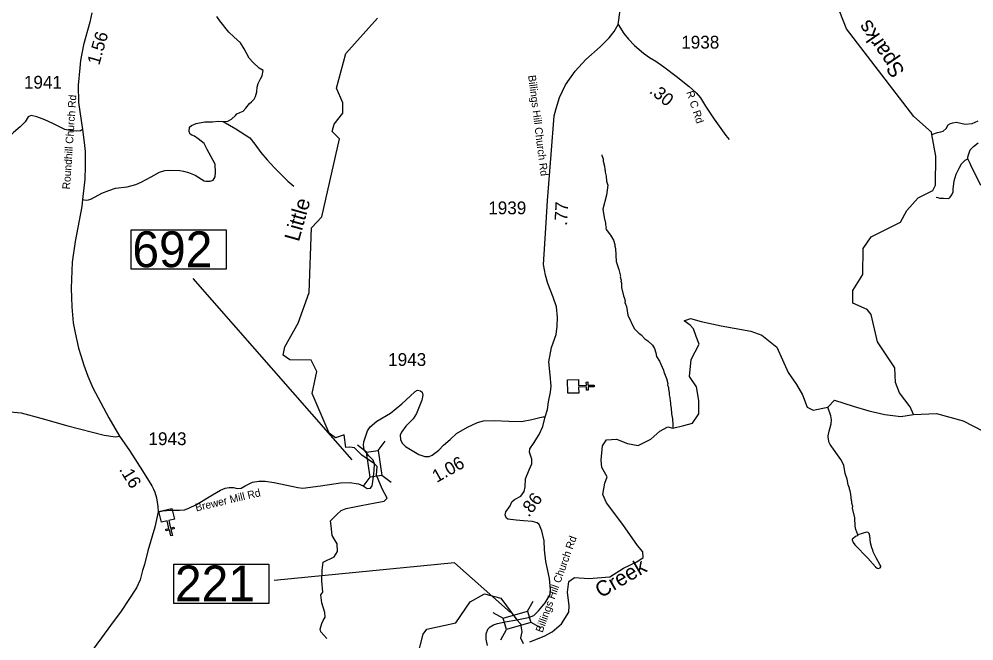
# Model space of a CAD drawing. Extents: x 1248224 to 1454986, y 825081 to 985870.
# Drawn here: x 1398639 to 1407965, y 938542 to 944613 of the extents above; entities that cross this region are included whole.
import ezdxf

# ---------------------------------------------------------------- set-up
doc = ezdxf.new("R2010")
doc.units = 0
for name, color, linetype in [('Exist Cultural Church CELL', 7, 'Continuous'), ('Exist Hydrographic Creek Single Shore', 7, 'Continuous'), ('Exist Hydrographic Creek Single Shore Label', 7, 'Continuous'), ('Exist Hydrographic Misc Water Feature', 7, 'Continuous'), ('Exist Road Non-System Type 51', 7, 'Continuous'), ('Exist Road Secondary Mileage Hundredths English Label', 7, 'Continuous'), ('Exist Road Secondary Structure Standard Bridge Attributed CELL', 7, 'Continuous'), ('Exist Road Secondary Structure Standard Bridge CELL', 7, 'Continuous'), ('Exist Road Secondary Structure Standard Bridge Number Label', 7, 'Continuous'), ('Exist Road Secondary Type 41 Attributed', 7, 'Continuous'), ('Exist Road Secondary Type 51 Attributed', 7, 'Continuous'), ('Exist Road Secondary Type 51 Label', 7, 'Continuous'), ('Exist Road Secondary Type 51 Number Label', 7, 'Continuous')]:
    doc.layers.add(name, color=color, linetype=linetype)

msp = doc.modelspace()

# ---------------------------------------------------------------- linework, layer by layer
at = {"layer": 'Exist Cultural Church CELL'}
for points in [[(1404102.1, 941092.6), (1404103.6, 941035.7), (1404179.7, 941037.6), (1404178.9, 941069.6), (1404194.9, 941070), (1404195.7, 941038), (1404255.8, 941039.6), (1404256.2, 941023.5), (1404196.1, 941022), (1404196.9, 940990), (1404180.9, 940989.6), (1404180.1, 941021.6), (1404104, 941019.7), (1404105.4, 940962.1), (1403998.9, 940959.4), (1403995.6, 941089.9)], [(1400156.2, 939731.3), (1400100.9, 939718), (1400118.4, 939643.9), (1400149.6, 939651.3), (1400153.3, 939635.8), (1400122.1, 939628.4), (1400136, 939569.9), (1400120.4, 939566.2), (1400106.5, 939624.7), (1400075.4, 939617.3), (1400071.7, 939632.9), (1400102.8, 939640.2), (1400085.3, 939714.3), (1400029.2, 939701.1), (1400004.6, 939804.7), (1400131.7, 939834.8)]]:
    msp.add_lwpolyline(points, close=True, dxfattribs=at)
at = {"layer": 'Exist Hydrographic Creek Single Shore'}
for points in [[(1407553.9, 943488), (1407549.9, 943508.7), (1407377.9, 943663.1), (1406720.6, 944518.6), (1406591.9, 944852.8), (1406580.4, 945188.2)], [(1402109.5, 940271.8), (1401985.2, 940356), (1401914.5, 940426), (1401870.4, 940434.7), (1401829.6, 940431.5), (1401814.5, 940553.8), (1401729.6, 940526.2), (1401666.4, 940571.6), (1401501.8, 940958.1), (1401547.8, 941173.8), (1401491.8, 941283.2), (1401282.8, 941287.4), (1401216.7, 941331.4), (1401235.7, 941413.2), (1401365.7, 941643.6), (1401471.7, 941943.6), (1401493.8, 942576.6), (1401595.8, 942683), (1401769.8, 943444.4), (1401695.7, 943514.9), (1401714.7, 943586.7), (1401799.8, 943693.4), (1401801.8, 943795.1), (1401738.8, 943937.5), (1401828.7, 944277.1), (1402140.6, 944621)], [(1407375.9, 940751.1), (1407343.9, 940827.4), (1407238.9, 940964), (1407198.9, 941063.3), (1407193.9, 941207.8), (1407023.9, 941460.9), (1406962.9, 941727.9), (1406921.9, 941778), (1406782, 941839.9), (1406783.9, 941964.7), (1406879, 942120.3), (1406884.9, 942373), (1406961.9, 942486.3), (1407247.9, 942631.6), (1407308.9, 942745.3), (1407419.9, 942867.8), (1407562.9, 942940.4), (1407590, 942992.4), (1407594.9, 943274.6), (1407553.9, 943488)], [(1403628.1, 938533), (1403766, 938587.3), (1403845.3, 938629.1), (1403937.2, 938708.5), (1404008.3, 938821.4), (1404012.4, 938884.1), (1403995.7, 939017.9), (1404008.3, 939122.4), (1404062.6, 939160), (1404204.6, 939151.6), (1404409.3, 939168.4), (1404542.9, 939252), (1404672.4, 939314.7), (1404735.1, 939356.5), (1404730.9, 939410.8), (1404680.8, 939473.5), (1404534.6, 939678.3), (1404375.8, 939891.5), (1404342.1, 939972.6), (1404358.8, 940081.3), (1404383.8, 940144), (1404329.5, 940236), (1404325.4, 940307), (1404337.9, 940445), (1404375.5, 940503.5), (1404475.7, 940511.8), (1404580.2, 940470), (1404684.6, 940449.1), (1404809.9, 940511.8), (1404897.6, 940591.3), (1404977, 940633.1), (1405023.5, 940619.9), (1405131.5, 940645.6), (1405215.1, 940666.5), (1405277.7, 940758.5), (1405277.7, 940888.1), (1405256.9, 941021.8), (1405185.8, 941122.1), (1405202.6, 941289.4), (1405281.9, 941439.8), (1405251.6, 941512.9), (1405226.5, 941588.2), (1405193.1, 941625.8), (1405134.6, 941667.6), (1405197.3, 941688.5), (1405301.7, 941659.3), (1405498, 941617.4), (1405623.3, 941596.5), (1405786.2, 941567.3), (1405894.8, 941525.5), (1406041, 941408.4), (1406152.6, 941163), (1406232, 941046), (1406290.4, 940945.6), (1406336.4, 940824.4), (1406394.9, 940795.2), (1406537.7, 940823.4), (1406603.7, 940891.3), (1406787.5, 940832.8), (1406937.9, 940786.8), (1407096.6, 940753.3), (1407251.2, 940732.4), (1407375.9, 940751.1)], [(1407375.9, 940751.1), (1407600.9, 940763), (1407859, 940692.2), (1408345, 940439.4), (1408586.9, 940460.8), (1409337, 940806.3)], [(1401646, 938564.9), (1401587.5, 938631.8), (1401579.2, 938656.9), (1401595.9, 938711.3), (1401608.4, 938740.5), (1401629.3, 938774), (1401625.1, 938819.9), (1401595.9, 938911.9), (1401587.5, 938991.3), (1401604.2, 939016.4), (1401595.9, 939129.3), (1401600.1, 939233.8), (1401608.4, 939309), (1401717, 939363.4), (1401750.4, 939413.5), (1401746.3, 939488.8), (1401696.1, 939572.4), (1401687.8, 939664.3), (1401679.4, 939714.5), (1401742.1, 939777.2), (1401783.8, 939814.8), (1401834, 939835.7), (1401980.2, 939865), (1402118, 939890.1), (1402205.7, 939906.8), (1402235, 939936), (1402184.2, 940027.1), (1402130.7, 940160.9), (1402137.8, 940245.1), (1402109.5, 940271.8)], [(1401663.8, 938334.9), (1401745.8, 938274.1), (1402192.8, 938091.1), (1402400.8, 938096.8), (1402522.8, 938366.9), (1402586.8, 938608.5), (1402620.8, 938657.1), (1402905.9, 938717.1), (1403043.9, 938924.4), (1403185, 939001.2), (1403344.2, 938958.1), (1403500.3, 938745.9)], [(1403500.3, 938745.9), (1403536.2, 938708.5), (1403548.8, 938629.1), (1403536.2, 938570.6), (1403561.3, 938516.3)]]:
    msp.add_lwpolyline(points, dxfattribs=at)
at = {"layer": 'Exist Hydrographic Misc Water Feature'}
for points in [[(1407553.9, 943488), (1407611.3, 943505.5), (1407641.4, 943513.1), (1407665.4, 943520.7), (1407693.8, 943546.3), (1407714.3, 943582), (1407736.5, 943593.7), (1407760.5, 943601.3), (1407796.5, 943606.7), (1407879.9, 943587.5), (1407949.9, 943592.4), (1408006.2, 943621.5)], [(1404331.8, 943288.9), (1404331.6, 943280.9), (1404342.8, 943248.7), (1404342.3, 943224.7), (1404357, 943176.3), (1404360.3, 943144.2), (1404364.1, 943136.1), (1404363.7, 943120.1), (1404374.8, 943079.8), (1404377.7, 943031.7), (1404388.6, 942991.4), (1404375, 942892.9), (1404342.2, 942756.1), (1404353, 942676.3), (1404367.7, 942619.9), (1404367.3, 942603.9), (1404372.7, 942579.8), (1404370.5, 942571.8), (1404374.2, 942557.8), (1404416.8, 942502.7), (1404443.7, 942454), (1404458.7, 942413.6), (1404458.3, 942397.6), (1404465.7, 942373.4), (1404470.6, 942245.3), (1404496.8, 942168.6), (1404513.2, 942104.2), (1404511, 942096.3), (1404518.3, 942064.1), (1404517.9, 942048.1), (1404521.7, 942040), (1404524.6, 941991.9), (1404542.6, 941911.4), (1404550.2, 941895.2), (1404557.4, 941863), (1404557.1, 941847), (1404572, 941806.6), (1404586, 941722.3), (1404646.9, 941592.8), (1404693.8, 941547.6), (1404702.2, 941541.1)], [(1404702.2, 941541.1), (1404715.5, 941531.1), (1404752.5, 941492.1), (1404780, 941471.4), (1404825, 941428.3), (1404844.1, 941395.8), (1404857.3, 941355.5), (1404864.3, 941317.3), (1404893.3, 941274.5), (1404933.1, 941185.5), (1404936.7, 941169.5), (1404963.2, 941104.9), (1404974, 941056.6), (1404973.6, 941040.6), (1404981, 941016.4), (1404980.7, 941000.4), (1404987.9, 940968.2), (1404987.3, 940944.2), (1404994.8, 940920), (1404997.7, 940879.9), (1405001.5, 940871.8), (1405001, 940847.8), (1405008.2, 940815.6), (1405010.9, 940759.6), (1405021.7, 940711.3), (1405021.1, 940687.3), (1405024.9, 940679.2), (1405023.5, 940619.9)], [(1406833, 939576), (1406811.8, 939630.4), (1406804.6, 939662.6), (1406802.6, 939742.7), (1406780.9, 939839.3), (1406781.3, 939855.3), (1406774.1, 939887.5), (1406774.4, 939903.5), (1406770.6, 939911.6), (1406764.1, 939975.7), (1406757, 940007.9), (1406749.4, 940024.1), (1406749.5, 940032.1), (1406738.3, 940064.3), (1406727.6, 940120.6), (1406709, 940177.1), (1406694.9, 940257.5), (1406664.3, 940314.3), (1406559.8, 940460.9), (1406548.4, 940485.2), (1406545.3, 940517.3), (1406541.5, 940525.4), (1406541.9, 940543.3), (1406551, 940591.1), (1406572.6, 940660.6), (1406573.7, 940700.6), (1406566.6, 940740.8), (1406537.7, 940823.4)], [(1406833, 939576), (1406826.4, 939568.1), (1406810.2, 939560.5), (1406785.8, 939543.1), (1406774.9, 939535.4), (1406777.4, 939527.3), (1406784.8, 939503.1), (1406802.2, 939478.7), (1406929.1, 939349.5), (1407003, 939265.6), (1407020.8, 939251.2), (1407034.7, 939248.8), (1407048.8, 939254.5), (1407055, 939264.3), (1407055.2, 939272.3), (1407047.6, 939288.5), (1407009.2, 939353.5), (1406982.5, 939410.2), (1406978.9, 939426.3), (1406967.6, 939450.5), (1406956.7, 939498.8), (1406950.3, 939567), (1406943, 939591.2), (1406933.2, 939601.4), (1406915.2, 939603.9), (1406833, 939576)]]:
    msp.add_lwpolyline(points, dxfattribs=at)
at = {"layer": 'Exist Road Non-System Type 51'}
for points in [[(1400631.6, 943613.4), (1400678.5, 943616.8), (1400714.1, 943635.6), (1400753.9, 943673.4), (1400766.5, 943688.1), (1400795.9, 943702.8), (1400827.3, 943713.2), (1400852.4, 943744.7), (1400890.2, 943788.8), (1400909, 943805.5), (1400934.2, 943830.7), (1400948.9, 943858), (1400959.4, 943904.1), (1400965.6, 943948.2), (1400974, 943985.9), (1400997.1, 944030), (1401011.8, 944059.4), (1401022.2, 944111.8), (1400984.5, 944134.9), (1400925.8, 944189.4), (1400886, 944231.4), (1400835.7, 944323.7), (1400800, 944380.3), (1400735.1, 944439), (1400688.9, 944487.3), (1400598.9, 944597.2), (1400571.6, 944639.2)], [(1399258.2, 943535.6), (1399239.2, 943522.2), (1399195.2, 943520.1), (1399136.5, 943524.3), (1399084.1, 943534.7), (1398968.8, 943593.5), (1398889.2, 943629.1), (1398838.8, 943650.1), (1398811.6, 943660.6), (1398755, 943671.1), (1398725.7, 943660.6), (1398696.3, 943610.3), (1398648.1, 943562), (1398585.2, 943507.5), (1398562.2, 943484.4), (1398545.4, 943457.1), (1398520.2, 943408.9), (1398484.6, 943362.7), (1398415.4, 943272.5), (1398358.8, 943222.2), (1398239.4, 943102.6), (1398161.8, 943018.7), (1398133.1, 942986.1), (1398103.8, 942954.6)], [(1399259.5, 942851.8), (1399294.6, 942846.9), (1399317.7, 942849), (1399344.9, 942859.5), (1399447.6, 942914), (1399514.7, 942941.3), (1399581.8, 942962.2), (1399692.9, 942976.9), (1399778.8, 942997.9), (1399831.2, 943021), (1399929.7, 943073.4), (1400011.5, 943117.5), (1400061.8, 943134.3), (1400110, 943138.4), (1400208.5, 943134.3), (1400244.2, 943128), (1400292.4, 943115.4), (1400359.4, 943088.1), (1400445.4, 943033.6), (1400462.2, 943029.4), (1400506.2, 943029.4), (1400533.4, 943042), (1400552.3, 943073.4), (1400556.5, 943115.4), (1400554.4, 943197.2), (1400474.7, 943339.8), (1400445.1, 943397.3), (1400386.4, 943443.5), (1400350.7, 943470.8), (1400325.6, 943479.1), (1400308.8, 943489.6), (1400298.3, 943514.8), (1400304.6, 943558.9), (1400321.4, 943575.6), (1400367.5, 943592.4), (1400453.4, 943609.2), (1400526.8, 943611.3), (1400583.4, 943615.5), (1400631.6, 943613.4), (1400755.3, 943542.1), (1400893.6, 943454), (1400941.8, 943391), (1401000.5, 943309.2), (1401061.3, 943240), (1401132.6, 943162.4), (1401262.6, 943032.3), (1401301.3, 942998), (1401322.3, 942981.2)], [(1407595.8, 942874.1), (1407612.5, 942869.9), (1407629.3, 942865.7), (1407669.1, 942863.6), (1407719.4, 942861.5), (1407732, 942874.1), (1407748.8, 942897.2), (1407763.4, 942926.5), (1407763.4, 942953.8), (1407771.8, 943035.6), (1407790.7, 943098.5), (1407820, 943157.3), (1407845.2, 943199.2), (1407878.7, 943237), (1407905.5, 943249.5)]]:
    msp.add_lwpolyline(points, dxfattribs=at)
at = {"layer": 'Exist Road Secondary Structure Standard Bridge Attributed CELL'}
for p, q in [((1403605, 938831.7), (1403659.5, 938930.9)), ((1403267.6, 938817.5), (1403366.8, 938763)), ((1403344.7, 938552.6), (1403399.2, 938651.8)), ((1403636.6, 938723.1), (1403735.8, 938668.6))]:
    msp.add_line(p, q, dxfattribs=at)
msp.add_lwpolyline([(1403366.8, 938763), (1403604.8, 938832.2), (1403637.2, 938721.1), (1403399.2, 938651.8)], close=True, dxfattribs=at)
at = {"layer": 'Exist Road Secondary Structure Standard Bridge CELL'}
for p, q in [((1402033.3, 940385.5), (1401942.8, 940453.4)), ((1402145.4, 940401.5), (1402213.3, 940492)), ((1401999.9, 940049.5), (1402067.8, 940140)), ((1402273, 940088.5), (1402182.5, 940156.4))]:
    msp.add_line(p, q, dxfattribs=at)
msp.add_lwpolyline([(1402067.8, 940140), (1402032.8, 940385.4), (1402147.4, 940401.8), (1402182.5, 940156.4)], close=True, dxfattribs=at)
at = {"layer": 'Exist Road Secondary Structure Standard Bridge Number Label'}
msp.add_line((1401892.2, 940308.8), (1400338.6, 942080.7), dxfattribs=at)
for points in [[(1399732.9, 942555.2), (1400661.9, 942555.2), (1400661.9, 942171.1), (1399732.9, 942171.1)], [(1400148.8, 939292), (1401077.8, 939292), (1401077.8, 938907.9), (1400148.8, 938907.9)]]:
    msp.add_lwpolyline(points, close=True, dxfattribs=at)
msp.add_lwpolyline([(1403439.1, 938820.6), (1402891.1, 939304.1), (1401129, 939132.1)], dxfattribs=at)
at = {"layer": 'Exist Road Secondary Type 41 Attributed'}
for points in [[(1404489.6, 944559.6), (1404544.9, 944472.7), (1404590.3, 944417.4), (1404651.6, 944356.1), (1404738.4, 944281), (1404795.7, 944239.5), (1404858.9, 944203.9), (1404937.8, 944146.6), (1405056.3, 944057.7), (1405182.7, 943954.9), (1405251, 943894.6), (1405294.4, 943843.2), (1405343.8, 943764.2), (1405426.7, 943635.7), (1405543.2, 943477.6), (1405573.3, 943437.3)], [(1402109.5, 940271.8), (1402096.1, 940306.4), (1402055.2, 940349.7), (1402010.4, 940407.1), (1402004.1, 940452.8), (1402007.3, 940486.6), (1402042.7, 940592.5), (1402066.4, 940632), (1402133.6, 940687.3), (1402265.8, 940766.4), (1402378.4, 940855.3), (1402459.3, 940932.4), (1402506.7, 940977.8), (1402530.4, 940989.7), (1402560, 940983.7), (1402575.8, 940971.9), (1402583.7, 940940.3), (1402571.9, 940892.8), (1402520.6, 940762.4), (1402487, 940711), (1402417.9, 940637.9), (1402374.4, 940580.6), (1402362.6, 940551), (1402364.6, 940507.5), (1402380.4, 940473.9), (1402412, 940440.3), (1402542.3, 940361.3), (1402601.5, 940343.5), (1402643, 940343.5), (1402674.6, 940355.3), (1402737.7, 940404.7), (1402783.2, 940452.2), (1402848.3, 940507.5), (1402912.4, 940566.4), (1403017.1, 940627.7), (1403115.8, 940673.2), (1403175, 940689), (1403281.6, 940692.9), (1403421.8, 940687), (1403546.2, 940685), (1403646.9, 940702.8), (1403713.6, 940720.5), (1403753.1, 940730.4), (1403776.8, 940730.4)], [(1399996.4, 939801.5), (1400042.3, 939813.1), (1400113.4, 939819.1), (1400204.2, 939817.1), (1400255.6, 939821), (1400297, 939836.9), (1400370.1, 939872.4), (1400528, 939969.3), (1400607, 940012.7), (1400652.4, 940032.5), (1400691.9, 940040.4), (1400731.4, 940038.4), (1400768.9, 940028.5), (1400808.4, 940034.5), (1400847.9, 940056.2), (1400919, 940091.8), (1400980.2, 940101.7), (1401043.4, 940101.7), (1401130.2, 940087.8), (1401361.2, 940038.4), (1401411.6, 940032.6), (1401583.3, 940056.3), (1401776.8, 940083.9), (1401865.7, 940087.9), (1401952.5, 940074.1), (1401998, 940054.3), (1402039.4, 940028.6), (1402071, 940032.6), (1402088.8, 940054.3), (1402095.3, 940095.6), (1402107.9, 940201), (1402109.5, 940271.8)]]:
    msp.add_lwpolyline(points, dxfattribs=at)
at = {"layer": 'Exist Road Secondary Type 51 Attributed'}
for points in [[(1404489.6, 944559.6), (1404526.1, 944820.8), (1404563.4, 945106.6), (1404603.8, 945230.9), (1404678.3, 945448.3), (1404786.9, 945777.7), (1404858.3, 945992.1), (1404873.8, 946099.2), (1404873.8, 946201.7), (1404866.2, 946238.9), (1404845.8, 946294.9), (1404718.6, 946580.7), (1404644.1, 946723.7), (1404550.9, 946832.4), (1404426.7, 946959.8), (1404209.9, 947122.6), (1404045.3, 947268.7), (1403946, 947402.3), (1403905.6, 947489.2), (1403890.1, 947554.5), (1403887, 947734.7), (1403883.9, 947955.3), (1403877.9, 948201.9), (1403912, 948395.2)], [(1399349.9, 944674.5), (1399330.2, 944582.5), (1399266.1, 944361.4), (1399237.2, 944207.7), (1399231.9, 944136.7), (1399216.1, 943968), (1399220.1, 943799.8), (1399258.2, 943535.6), (1399273.8, 943408.1), (1399283, 943320), (1399284.3, 943175.4), (1399281.7, 943051.9), (1399259.5, 942851.8), (1399251.6, 942782.2), (1399187.5, 942442.7), (1399158.6, 942239), (1399146.8, 941986.1), (1399154.7, 941803.4), (1399167.6, 941647.9), (1399186, 941549.3), (1399220.2, 941400.8), (1399241.2, 941329.9), (1399270.1, 941232.6), (1399309.4, 941126.2), (1399357.6, 941014.3), (1399515.2, 940718.6), (1399618.4, 940539.9)], [(1403776.8, 940730.4), (1403800.9, 940802.7), (1403810.8, 940875.8), (1403830.5, 940970.7), (1403836.5, 941028), (1403824.6, 941138.7), (1403812.8, 941267.1), (1403840, 941405.9), (1403885.4, 941534.4), (1403895.3, 941613.4), (1403897.3, 941700.4), (1403887.4, 941805.1), (1403853.9, 941898), (1403802.5, 942032.4), (1403779.3, 942113.8), (1403761.5, 942216.6), (1403767.4, 942319.3), (1403787.2, 942625.6), (1403799, 942841), (1403836.5, 943292.1), (1403866.1, 943668.6), (1403883.9, 943739.7), (1403917.4, 943848.4), (1403976.7, 943970.9), (1404068.9, 944106), (1404175.5, 944218.7), (1404313.7, 944341.2), (1404402.6, 944432.1), (1404450, 944491.4), (1404489.6, 944559.6)], [(1408034.5, 942987.7), (1407959.8, 943135.8), (1407942, 943171.6), (1407928.8, 943204.3), (1407905.5, 943249.5), (1407905.3, 943263.7), (1407911.7, 943287), (1407928.8, 943335.3), (1407960, 943369.6), (1408006.7, 943405.5)], [(1398481.9, 940786.1), (1398659.7, 940770.2), (1398852.2, 940717.9), (1399114.4, 940642.6), (1399470.1, 940551.3), (1399579.6, 940533.1), (1399618.4, 940539.9)], [(1403500.3, 938745.9), (1403615.1, 938768.7), (1403666.2, 938790.7), (1403711, 938836.3), (1403777.4, 938914.6), (1403824.7, 938993.3), (1403830.6, 939042.7), (1403820.8, 939149.4), (1403785.2, 939317.4), (1403771.1, 939432.5), (1403767.1, 939519.4), (1403745.4, 939616.2), (1403719.7, 939677.5), (1403698, 939695.3), (1403654.6, 939707.1), (1403565.7, 939715), (1403494.7, 939721), (1403413.7, 939730.8), (1403397.9, 939744.7), (1403388, 939772.3), (1403394, 939802), (1403435.4, 939859.3), (1403451.2, 939898.8), (1403476.9, 939922.5), (1403538.1, 939956.1), (1403571.7, 939999.6), (1403581.5, 940045.1), (1403585.1, 940124.3), (1403622.7, 940213.2), (1403648.3, 940270.5), (1403648.3, 940316), (1403624.6, 940383.1), (1403626.6, 940416.7), (1403664.1, 940468.1), (1403717.4, 940557), (1403754.9, 940634.1), (1403776.8, 940730.4)], [(1399618.4, 940539.9), (1399716.1, 940402.3), (1399844.4, 940202.7), (1399935.2, 940056.5), (1399953, 940024.8), (1399964.8, 939995.2), (1399980.6, 939939.9), (1399994.5, 939852.9), (1399996.4, 939801.5)], [(1399996.4, 939801.5), (1399962.9, 939652), (1399895.8, 939420.8), (1399864.2, 939288.4), (1399842.5, 939230.2), (1399820.8, 939139.3), (1399785.3, 939058.3), (1399635.5, 938833.4), (1399532.8, 938693.1), (1399444, 938571.1), (1399154.6, 938178.7)], [(1403215.3, 938497.7), (1403202.4, 938557.8), (1403202.4, 938611.5), (1403217.4, 938656.6), (1403240, 938679.8), (1403272.3, 938698.6), (1403310.8, 938712), (1403385.5, 938727.8), (1403500.3, 938745.9)]]:
    msp.add_lwpolyline(points, dxfattribs=at)

# ---------------------------------------------------------------- texts
at = {"layer": 'Exist Hydrographic Creek Single Shore Label'}
for s, rotation, p in [('Sparks', 124.68582, (1407297.1, 944107.2)), ('Little', 74.29659, (1401371.1, 942433.4)), ('Creek', 30.15898, (1404320.5, 938956.4))]:
    msp.add_text(s, height=150, rotation=rotation, dxfattribs=at).set_placement(p)
at = {"layer": 'Exist Road Secondary Mileage Hundredths English Label'}
for s, rotation, p in [('1.56', 73.82186, (1399420.9, 944157.3)), ('.30', 320.88218, (1404787.1, 943899.6)), ('.77', 86.85187, (1403990.9, 942593.9)), ('1.06', 29.31287, (1402717.8, 940083.5)), ('.16', 301.84403, (1399611.5, 940215.9)), ('.86', 52.8354, (1403617.3, 939743.4))]:
    msp.add_text(s, height=125, rotation=rotation, dxfattribs=at).set_placement(p)
at = {"layer": 'Exist Road Secondary Structure Standard Bridge Number Label'}
for s, p in [('692', (1399745.5, 942190.8)), ('221', (1400161.3, 938927.6))]:
    msp.add_text(s, height=350, dxfattribs=at).set_placement(p)
at = {"layer": 'Exist Road Secondary Type 51 Label'}
for s, rotation, p in [('Billings Hill Church Rd', 277.10284, (1403610.9, 944061.7)), ('Roundhill Church Rd', 86.0964, (1399135, 942948.8)), ('R C Rd', 288.2045, (1405155.3, 943899.6)), ('Brewer Mill Rd', 13.3951, (1400368.9, 939805.1)), ('Billings Hill Church Rd', 70.22794, (1403751.3, 938617.2))]:
    msp.add_text(s, height=75, rotation=rotation, dxfattribs=at).set_placement(p)
at = {"layer": 'Exist Road Secondary Type 51 Number Label'}
for s, p in [('1938', (1405106.4, 944325.5)), ('1941', (1398685.5, 943934)), ('1939', (1403221.4, 942707.6)), ('1943', (1402243.6, 941226.8)), ('1943', (1399902.2, 940453.5))]:
    msp.add_text(s, height=125, dxfattribs=at).set_placement(p)

doc.saveas('drawing.dxf')
